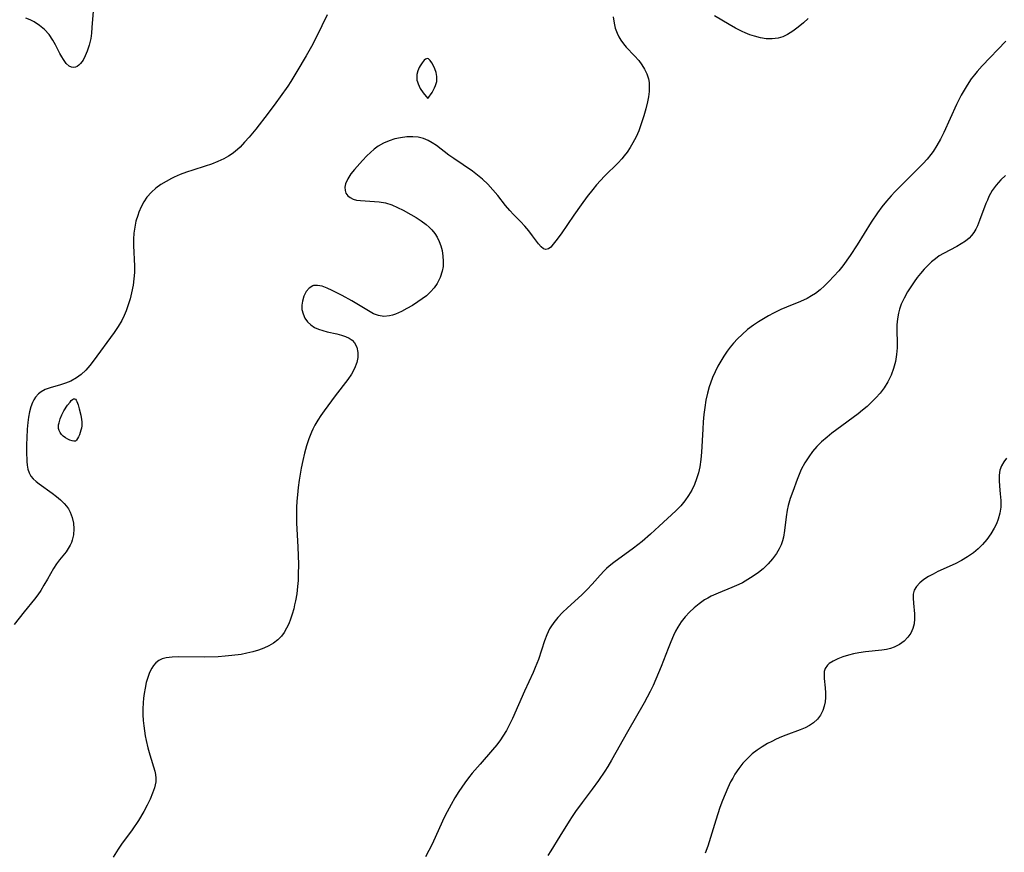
# Model space of a CAD drawing. Header units: inches. Extents: x 1073367 to 1082519, y 1569854 to 1574957.
# Tile 339 of 565: x 1081454 to 1081706, y 1570785 to 1570998. Entities that reach past the tile are written whole.
import ezdxf

# ---------------------------------------------------------------- set-up
doc = ezdxf.new("R2010")
doc.units = ezdxf.units.IN
doc.header["$MEASUREMENT"] = 0
doc.layers.add('CGG_CurvaNivelLidar_v1', color=7, linetype='Continuous', lineweight=30, true_color=0x008008)

msp = doc.modelspace()

# ---------------------------------------------------------------- linework, layer by layer
at = {"layer": 'CGG_CurvaNivelLidar_v1'}
for points in [[(1081473.0263, 1571000.2519, 79.5), (1081472.7425, 1570996.0888, 79.5), (1081472.6182, 1570994.6885, 79.5), (1081472.4261, 1570993.3208, 79.5), (1081472.0391, 1570991.6176, 79.5), (1081471.5221, 1570990.0259, 79.5), (1081471.0193, 1570988.8237, 79.5), (1081470.4535, 1570987.7619, 79.5), (1081469.8237, 1570986.8868, 79.5), (1081469.3929, 1570986.4575, 79.5), (1081468.9343, 1570986.1415, 79.5), (1081468.5468, 1570985.9816, 79.5), (1081468.1414, 1570985.9098, 79.5), (1081467.5153, 1570985.9758, 79.5), (1081466.9104, 1570986.2487, 79.5), (1081466.1581, 1570986.9274, 79.5), (1081465.4601, 1570987.8793, 79.5), (1081465.0023, 1570988.6314, 79.5), (1081464.5523, 1570989.4486, 79.5), (1081463.3964, 1570991.7086, 79.5), (1081462.7557, 1570992.8548, 79.5), (1081461.7741, 1570994.3063, 79.5), (1081460.6144, 1570995.6109, 79.5), (1081459.3549, 1570996.6429, 79.5), (1081457.9692, 1570997.5029, 79.5), (1081456.9198, 1570998.024, 79.5), (1081455.8409, 1570998.4522, 79.5)], [(1081532.8152, 1570999.3443, 80), (1081530.0988, 1570993.719, 80), (1081528.8103, 1570991.2443, 80), (1081527.4283, 1570988.8216, 80), (1081525.0705, 1570984.8719, 80), (1081523.5142, 1570982.3408, 80), (1081522.7361, 1570981.1374, 80), (1081520.8379, 1570978.3792, 80), (1081519.7088, 1570976.8325, 80), (1081517.7459, 1570974.2394, 80), (1081514.5967, 1570970.1627, 80), (1081512.8696, 1570968.049, 80), (1081511.7336, 1570966.7656, 80), (1081510.5513, 1570965.5549, 80), (1081509.3045, 1570964.4437, 80), (1081508.5417, 1570963.8562, 80), (1081507.638, 1570963.2529, 80), (1081506.3908, 1570962.5626, 80), (1081504.8522, 1570961.8483, 80), (1081503.2552, 1570961.2141, 80), (1081501.6163, 1570960.6485, 80), (1081498.4712, 1570959.6784, 80), (1081496.8773, 1570959.1382, 80), (1081495.306, 1570958.5384, 80), (1081493.7696, 1570957.8725, 80), (1081493.0386, 1570957.5216, 80), (1081491.6523, 1570956.7845, 80), (1081490.3303, 1570955.9719, 80), (1081489.0912, 1570955.0726, 80), (1081487.9255, 1570954.0371, 80), (1081486.7797, 1570952.7186, 80), (1081485.9854, 1570951.5385, 80), (1081485.3031, 1570950.28, 80), (1081484.724, 1570948.9588, 80), (1081484.4126, 1570948.1054, 80), (1081483.9771, 1570946.6178, 80), (1081483.6558, 1570945.0903, 80), (1081483.45, 1570943.533, 80), (1081483.36, 1570941.9906, 80), (1081483.3532, 1570940.4349, 80), (1081483.5648, 1570935.1363, 80), (1081483.5604, 1570933.5334, 80), (1081483.4477, 1570931.9049, 80), (1081483.2337, 1570930.283, 80), (1081482.859, 1570928.3228, 80), (1081482.4772, 1570926.7718, 80), (1081482.0193, 1570925.242, 80), (1081481.4778, 1570923.7416, 80), (1081480.9428, 1570922.4928, 80), (1081480.3383, 1570921.2764, 80), (1081479.4138, 1570919.6849, 80), (1081478.3987, 1570918.1435, 80), (1081473.0786, 1570910.8204, 80), (1081472.1999, 1570909.7205, 80), (1081471.1343, 1570908.5525, 80), (1081469.9977, 1570907.496, 80), (1081468.7901, 1570906.5749, 80), (1081467.3124, 1570905.7261, 80), (1081466.0122, 1570905.2056, 80), (1081464.678, 1570904.7969, 80), (1081462.0432, 1570904.0549, 80), (1081460.8142, 1570903.5938, 80), (1081459.7212, 1570903.0023, 80), (1081459.0708, 1570902.5067, 80), (1081458.2783, 1570901.6573, 80), (1081457.861, 1570901.017, 80), (1081457.5137, 1570900.3161, 80), (1081457.0946, 1570899.1533, 80), (1081456.7801, 1570897.8988, 80), (1081456.5447, 1570896.5759, 80), (1081456.3675, 1570895.2046, 80), (1081456.2052, 1570893.4949, 80), (1081456.0592, 1570891.3009, 80), (1081456.0082, 1570889.5337, 80), (1081456.0115, 1570887.8026, 80), (1081456.1104, 1570885.2112, 80), (1081456.1964, 1570884.3224, 80), (1081456.3801, 1570883.2901, 80), (1081456.6777, 1570882.339, 80), (1081457.121, 1570881.4889, 80), (1081457.7173, 1570880.7653, 80), (1081458.4472, 1570880.1137, 80), (1081459.274, 1570879.4896, 80), (1081462.5522, 1570877.167, 80), (1081463.6466, 1570876.331, 80), (1081464.6915, 1570875.4466, 80), (1081465.6504, 1570874.5022, 80), (1081466.2224, 1570873.8317, 80), (1081466.7245, 1570873.1232, 80), (1081467.1646, 1570872.3306, 80), (1081467.6952, 1570870.9387, 80), (1081468.0068, 1570869.4807, 80), (1081468.1148, 1570867.9963, 80), (1081468.0191, 1570866.523, 80), (1081467.7047, 1570865.0988, 80), (1081467.5219, 1570864.5781, 80), (1081467.2018, 1570863.8666, 80), (1081466.6988, 1570862.9969, 80), (1081466.1175, 1570862.1703, 80), (1081464.4474, 1570860.1288, 80), (1081463.6435, 1570859.0639, 80), (1081462.9196, 1570857.9059, 80), (1081461.3887, 1570855.1575, 80), (1081460.4832, 1570853.6157, 80), (1081459.6591, 1570852.3194, 80), (1081458.892, 1570851.1948, 80), (1081458.0821, 1570850.0935, 80), (1081455.387, 1570846.7885, 80), (1081452.9077, 1570843.61, 80)], [(1081605.872, 1570998.8379, 80.5), (1081606.0889, 1570997.2443, 80.5), (1081606.4036, 1570995.9269, 80.5), (1081606.8553, 1570994.6526, 80.5), (1081607.3026, 1570993.723, 80.5), (1081607.8342, 1570992.8347, 80.5), (1081608.4723, 1570991.9505, 80.5), (1081609.174, 1570991.1095, 80.5), (1081611.3418, 1570988.8315, 80.5), (1081612.3821, 1570987.6704, 80.5), (1081613.1987, 1570986.5895, 80.5), (1081613.8991, 1570985.4487, 80.5), (1081614.4592, 1570984.2535, 80.5), (1081614.8487, 1570983.0069, 80.5), (1081615.0164, 1570982.0044, 80.5), (1081615.0783, 1570980.9768, 80.5), (1081615.0362, 1570979.7052, 80.5), (1081614.8899, 1570978.4108, 80.5), (1081614.6604, 1570977.0996, 80.5), (1081614.2458, 1570975.3054, 80.5), (1081613.7369, 1570973.5031, 80.5), (1081612.8835, 1570970.9686, 80.5), (1081612.3948, 1570969.7191, 80.5), (1081611.7013, 1570968.1515, 80.5), (1081610.9263, 1570966.6286, 80.5), (1081610.2296, 1570965.4336, 80.5), (1081609.4608, 1570964.288, 80.5), (1081608.6867, 1570963.2919, 80.5), (1081608.039, 1570962.5438, 80.5), (1081607.1154, 1570961.5618, 80.5), (1081603.6585, 1570958.1472, 80.5), (1081602.6199, 1570957.0379, 80.5), (1081601.613, 1570955.8889, 80.5), (1081600.6337, 1570954.7079, 80.5), (1081599.2106, 1570952.8878, 80.5), (1081597.6725, 1570950.794, 80.5), (1081595.8022, 1570948.1393, 80.5), (1081592.5865, 1570943.4224, 80.5), (1081591.2508, 1570941.5836, 80.5), (1081590.5657, 1570940.7159, 80.5), (1081589.92, 1570940.0172, 80.5), (1081589.3032, 1570939.5473, 80.5), (1081588.706, 1570939.3782, 80.5), (1081588.0935, 1570939.5789, 80.5), (1081587.4745, 1570940.0984, 80.5), (1081586.8302, 1570940.8512, 80.5), (1081585.2779, 1570942.9167, 80.5), (1081584.3237, 1570944.1123, 80.5), (1081583.2814, 1570945.3272, 80.5), (1081582.1679, 1570946.5339, 80.5), (1081580.3719, 1570948.3653, 80.5), (1081579.4855, 1570949.3138, 80.5), (1081578.3449, 1570950.6656, 80.5), (1081576.3627, 1570953.1866, 80.5), (1081575.1477, 1570954.6434, 80.5), (1081573.8596, 1570956.0421, 80.5), (1081572.4843, 1570957.3521, 80.5), (1081571.2152, 1570958.3962, 80.5), (1081569.8923, 1570959.3755, 80.5), (1081565.159, 1570962.6108, 80.5), (1081563.8666, 1570963.5257, 80.5), (1081560.7023, 1570965.9414, 80.5), (1081559.6577, 1570966.6562, 80.5), (1081558.5745, 1570967.2668, 80.5), (1081557.441, 1570967.735, 80.5), (1081556.0761, 1570968.0591, 80.5), (1081554.6522, 1570968.1854, 80.5), (1081553.1907, 1570968.1483, 80.5), (1081551.5516, 1570967.9448, 80.5), (1081550.0769, 1570967.6201, 80.5), (1081548.6302, 1570967.1532, 80.5), (1081547.2099, 1570966.521, 80.5), (1081545.8608, 1570965.7413, 80.5), (1081544.822, 1570965.0034, 80.5), (1081543.8447, 1570964.1928, 80.5), (1081542.9315, 1570963.3263, 80.5), (1081541.852, 1570962.163, 80.5), (1081539.8212, 1570959.851, 80.5), (1081538.898, 1570958.7176, 80.5), (1081538.0714, 1570957.4357, 80.5), (1081537.5255, 1570956.1503, 80.5), (1081537.3579, 1570955.2986, 80.5), (1081537.3814, 1570954.4919, 80.5), (1081537.6144, 1570953.7571, 80.5), (1081538.0511, 1570953.1259, 80.5), (1081538.662, 1570952.6351, 80.5), (1081539.4239, 1570952.2701, 80.5), (1081540.3394, 1570952.017, 80.5), (1081541.3524, 1570951.8634, 80.5), (1081546.0768, 1570951.5606, 80.5), (1081547.7056, 1570951.2905, 80.5), (1081549.3475, 1570950.7794, 80.5), (1081550.7985, 1570950.1498, 80.5), (1081552.2349, 1570949.4146, 80.5), (1081554.171, 1570948.3313, 80.5), (1081555.5288, 1570947.5272, 80.5), (1081556.8455, 1570946.6776, 80.5), (1081558.0891, 1570945.7654, 80.5), (1081558.8702, 1570945.1007, 80.5), (1081559.5856, 1570944.384, 80.5), (1081560.2907, 1570943.5089, 80.5), (1081560.8911, 1570942.5621, 80.5), (1081561.4258, 1570941.4575, 80.5), (1081561.8428, 1570940.2968, 80.5), (1081562.1501, 1570939.0965, 80.5), (1081562.3745, 1570937.6618, 80.5), (1081562.4508, 1570936.3673, 80.5), (1081562.3988, 1570935.0792, 80.5), (1081562.201, 1570933.8134, 80.5), (1081561.6964, 1570932.2141, 80.5), (1081560.931, 1570930.7102, 80.5), (1081560.1354, 1570929.5831, 80.5), (1081559.2079, 1570928.5402, 80.5), (1081558.1722, 1570927.5844, 80.5), (1081557.1102, 1570926.7599, 80.5), (1081555.9956, 1570925.9939, 80.5), (1081554.6033, 1570925.1153, 80.5), (1081553.1949, 1570924.3003, 80.5), (1081551.7906, 1570923.5669, 80.5), (1081550.3041, 1570922.9091, 80.5), (1081549.5156, 1570922.6394, 80.5), (1081548.7289, 1570922.4434, 80.5), (1081547.3086, 1570922.3104, 80.5), (1081545.9383, 1570922.4918, 80.5), (1081544.6483, 1570922.9912, 80.5), (1081543.3632, 1570923.704, 80.5), (1081539.0911, 1570926.3015, 80.5), (1081536.6776, 1570927.6632, 80.5), (1081534.1264, 1570928.9352, 80.5), (1081532.7849, 1570929.5291, 80.5), (1081531.52, 1570929.9834, 80.5), (1081530.3518, 1570930.2262, 80.5), (1081529.3077, 1570930.1717, 80.5), (1081529.1495, 1570930.1272, 80.5), (1081528.1761, 1570929.548, 80.5), (1081527.4267, 1570928.6423, 80.5), (1081526.8552, 1570927.5008, 80.5), (1081526.4792, 1570926.2121, 80.5), (1081526.3442, 1570925.1445, 80.5), (1081526.3825, 1570924.0646, 80.5), (1081526.6488, 1570922.9279, 80.5), (1081527.1453, 1570921.8558, 80.5), (1081527.8091, 1570920.9483, 80.5), (1081528.6401, 1570920.1555, 80.5), (1081529.6138, 1570919.4998, 80.5), (1081530.6232, 1570919.0283, 80.5), (1081531.7081, 1570918.6601, 80.5), (1081532.8396, 1570918.3609, 80.5), (1081535.2993, 1570917.8052, 80.5), (1081536.446, 1570917.5074, 80.5), (1081537.5212, 1570917.1412, 80.5), (1081538.4191, 1570916.713, 80.5), (1081539.1974, 1570916.1845, 80.5), (1081539.8226, 1570915.5442, 80.5), (1081540.4133, 1570914.4044, 80.5), (1081540.6667, 1570913.0808, 80.5), (1081540.642, 1570911.8026, 80.5), (1081540.3836, 1570910.482, 80.5), (1081539.8271, 1570909.0195, 80.5), (1081539.0411, 1570907.5718, 80.5), (1081538.0816, 1570906.1524, 80.5), (1081534.8909, 1570902.0327, 80.5), (1081532.0628, 1570898.2098, 80.5), (1081531.2138, 1570897.0097, 80.5), (1081530.4091, 1570895.7863, 80.5), (1081529.6731, 1570894.5266, 80.5), (1081529.1318, 1570893.4502, 80.5), (1081528.8091, 1570892.7298, 80.5), (1081528.1304, 1570890.9843, 80.5), (1081527.5485, 1570889.1925, 80.5), (1081527.0426, 1570887.3674, 80.5), (1081526.5981, 1570885.5182, 80.5), (1081526.1864, 1570883.5413, 80.5), (1081525.9109, 1570882.0047, 80.5), (1081525.6749, 1570880.4613, 80.5), (1081525.4418, 1570878.583, 80.5), (1081525.2492, 1570876.7014, 80.5), (1081525.1064, 1570875.0742, 80.5), (1081525.0061, 1570873.4441, 80.5), (1081524.9695, 1570871.5128, 80.5), (1081525.0081, 1570869.5745, 80.5), (1081525.3329, 1570863.3717, 80.5), (1081525.4585, 1570859.0139, 80.5), (1081525.4288, 1570856.3261, 80.5), (1081525.3635, 1570854.8255, 80.5), (1081525.2509, 1570853.334, 80.5), (1081525.0259, 1570851.4589, 80.5), (1081524.7134, 1570849.6109, 80.5), (1081524.5028, 1570848.5969, 80.5), (1081524.2658, 1570847.5964, 80.5), (1081523.9018, 1570846.2711, 80.5), (1081523.4811, 1570844.9839, 80.5), (1081522.9937, 1570843.7458, 80.5), (1081522.459, 1570842.6308, 80.5), (1081521.8399, 1570841.5856, 80.5), (1081521.1201, 1570840.6269, 80.5), (1081520.1787, 1570839.6726, 80.5), (1081519.1113, 1570838.8414, 80.5), (1081517.9373, 1570838.1286, 80.5), (1081516.6282, 1570837.5122, 80.5), (1081515.242, 1570837.002, 80.5), (1081513.8059, 1570836.5843, 80.5), (1081512.325, 1570836.24, 80.5), (1081510.8106, 1570835.9578, 80.5), (1081508.4871, 1570835.6361, 80.5), (1081506.7199, 1570835.4724, 80.5), (1081504.9742, 1570835.3635, 80.5), (1081501.4912, 1570835.2643, 80.5), (1081494.9423, 1570835.3249, 80.5), (1081493.2293, 1570835.2483, 80.5), (1081491.653, 1570835.0356, 80.5), (1081490.6917, 1570834.7798, 80.5), (1081489.8306, 1570834.3882, 80.5), (1081489.0699, 1570833.8143, 80.5), (1081488.4211, 1570833.0806, 80.5), (1081487.9869, 1570832.4154, 80.5), (1081487.4367, 1570831.3005, 80.5), (1081486.9885, 1570830.0693, 80.5), (1081486.6228, 1570828.7482, 80.5), (1081486.3243, 1570827.3606, 80.5), (1081486.0823, 1570825.9254, 80.5), (1081485.9296, 1570824.777, 80.5), (1081485.8184, 1570823.6121, 80.5), (1081485.7493, 1570822.0596, 80.5), (1081485.766, 1570820.4942, 80.5), (1081485.8482, 1570819.1039, 80.5), (1081485.9836, 1570817.7174, 80.5), (1081486.3531, 1570815.1287, 80.5), (1081486.5778, 1570813.9342, 80.5), (1081487.0164, 1570812.057, 80.5), (1081487.5038, 1570810.3009, 80.5), (1081488.7762, 1570806.1655, 80.5), (1081488.9775, 1570805.2604, 80.5), (1081489.0612, 1570804.3318, 80.5), (1081489.0128, 1570803.3851, 80.5), (1081488.6826, 1570801.8904, 80.5), (1081488.2042, 1570800.5162, 80.5), (1081487.5635, 1570798.9798, 80.5), (1081486.8187, 1570797.4133, 80.5), (1081485.9757, 1570795.8395, 80.5), (1081484.5839, 1570793.5578, 80.5), (1081482.9954, 1570791.181, 80.5), (1081480.3074, 1570787.482, 80.5), (1081479.4092, 1570786.1969, 80.5), (1081478.1523, 1570784.1809, 80.5)], [(1081655.6935, 1570998.428, 80.5), (1081654.4903, 1570997.3258, 80.5), (1081653.1429, 1570996.1913, 80.5), (1081651.7653, 1570995.1648, 80.5), (1081650.35, 1570994.2894, 80.5), (1081649.1955, 1570993.7415, 80.5), (1081647.9908, 1570993.3598, 80.5), (1081646.4373, 1570993.159, 80.5), (1081644.9571, 1570993.2162, 80.5), (1081643.4532, 1570993.4619, 80.5), (1081641.9372, 1570993.8592, 80.5), (1081640.762, 1570994.2541, 80.5), (1081639.5911, 1570994.7172, 80.5), (1081638.7917, 1570995.0731, 80.5), (1081637.1398, 1570995.909, 80.5), (1081635.5078, 1570996.8345, 80.5), (1081631.7708, 1570999.1154, 80.5)], [(1081706.1691, 1570992.6371, 81), (1081700.1439, 1570986.3258, 81), (1081698.8525, 1570984.8647, 81), (1081698.1401, 1570983.9998, 81), (1081697.345, 1570982.9582, 81), (1081696.2618, 1570981.3561, 81), (1081695.2691, 1570979.6908, 81), (1081694.7732, 1570978.7892, 81), (1081693.5925, 1570976.4432, 81), (1081690.293, 1570969.2795, 81), (1081689.4634, 1570967.5996, 81), (1081688.5701, 1570965.9696, 81), (1081687.5771, 1570964.4135, 81), (1081687.0412, 1570963.6843, 81), (1081686.0589, 1570962.4916, 81), (1081685.0107, 1570961.3445, 81), (1081677.8484, 1570954.1356, 81), (1081676.8944, 1570953.1125, 81), (1081675.6664, 1570951.7099, 81), (1081674.4907, 1570950.262, 81), (1081673.3733, 1570948.7682, 81), (1081671.7434, 1570946.3486, 81), (1081668.1455, 1570940.544, 81), (1081666.3776, 1570937.8807, 81), (1081664.4833, 1570935.2547, 81), (1081663.4675, 1570933.972, 81), (1081662.2237, 1570932.5622, 81), (1081660.9322, 1570931.2159, 81), (1081659.841, 1570930.1372, 81), (1081658.714, 1570929.1156, 81), (1081657.5222, 1570928.1835, 81), (1081656.4847, 1570927.5086, 81), (1081655.3945, 1570926.9047, 81), (1081653.6858, 1570926.1035, 81), (1081650.1289, 1570924.6441, 81), (1081648.6765, 1570924.0176, 81), (1081646.8366, 1570923.1328, 81), (1081645.5196, 1570922.4367, 81), (1081644.224, 1570921.6981, 81), (1081642.9558, 1570920.9138, 81), (1081641.7224, 1570920.0783, 81), (1081640.2168, 1570918.9342, 81), (1081638.788, 1570917.6996, 81), (1081637.6582, 1570916.5969, 81), (1081636.5945, 1570915.4318, 81), (1081635.7724, 1570914.4276, 81), (1081634.9937, 1570913.3877, 81), (1081634.1462, 1570912.1547, 81), (1081633.3515, 1570910.886, 81), (1081632.6144, 1570909.5826, 81), (1081631.9032, 1570908.165, 81), (1081631.2624, 1570906.7138, 81), (1081630.6932, 1570905.2331, 81), (1081630.3769, 1570904.2959, 81), (1081629.9156, 1570902.6691, 81), (1081629.5321, 1570900.8746, 81), (1081629.2443, 1570899.0529, 81), (1081629.0285, 1570897.2124, 81), (1081628.8668, 1570895.36, 81), (1081628.7453, 1570893.5013, 81), (1081628.4261, 1570887.636, 81), (1081628.2438, 1570885.7217, 81), (1081627.9642, 1570883.8392, 81), (1081627.6333, 1570882.3316, 81), (1081627.178, 1570880.8072, 81), (1081626.6115, 1570879.3295, 81), (1081625.9346, 1570877.9061, 81), (1081625.1414, 1570876.5481, 81), (1081624.1824, 1570875.2085, 81), (1081623.1098, 1570873.9451, 81), (1081621.8516, 1570872.6516, 81), (1081617.6025, 1570868.692, 81), (1081615.3867, 1570866.7013, 81), (1081613.2359, 1570864.8353, 81), (1081611.0743, 1570863.0995, 81), (1081606.0508, 1570859.4195, 81), (1081604.8488, 1570858.4587, 81), (1081604.1792, 1570857.8673, 81), (1081603.5733, 1570857.2719, 81), (1081602.5514, 1570856.1707, 81), (1081600.5095, 1570853.859, 81), (1081599.2429, 1570852.5183, 81), (1081597.8432, 1570851.1517, 81), (1081594.1822, 1570847.8512, 81), (1081592.9333, 1570846.6492, 81), (1081591.7588, 1570845.3984, 81), (1081590.6908, 1570844.0824, 81), (1081589.964, 1570843.0084, 81), (1081589.6423, 1570842.4526, 81), (1081588.9395, 1570840.9884, 81), (1081588.3484, 1570839.4553, 81), (1081586.7694, 1570834.6712, 81), (1081585.9618, 1570832.5936, 81), (1081585.4041, 1570831.3207, 81), (1081583.2023, 1570826.5854, 81), (1081580.1178, 1570819.5572, 81), (1081579.3747, 1570818.0172, 81), (1081578.5772, 1570816.5119, 81), (1081577.7081, 1570815.0535, 81), (1081577.1039, 1570814.149, 81), (1081576.124, 1570812.8371, 81), (1081575.0788, 1570811.5687, 81), (1081571.8717, 1570807.9457, 81), (1081569.8775, 1570805.6174, 81), (1081568.9173, 1570804.4224, 81), (1081567.9455, 1570803.1285, 81), (1081566.4483, 1570800.914, 81), (1081565.4444, 1570799.2809, 81), (1081564.4878, 1570797.6168, 81), (1081562.9944, 1570794.7988, 81), (1081562.2919, 1570793.3664, 81), (1081559.5986, 1570787.5085, 81), (1081558.7974, 1570785.8518, 81), (1081557.953, 1570784.2184, 81)], [(1081706.0701, 1570958.3172, 81.5), (1081704.8457, 1570957.1611, 81.5), (1081703.7021, 1570955.8444, 81.5), (1081702.7001, 1570954.4271, 81.5), (1081701.8506, 1570952.923, 81.5), (1081701.4368, 1570952.0272, 81.5), (1081701.0623, 1570951.1137, 81.5), (1081699.4682, 1570946.797, 81.5), (1081698.8935, 1570945.4356, 81.5), (1081698.4658, 1570944.5732, 81.5), (1081697.9607, 1570943.7289, 81.5), (1081697.401, 1570942.9799, 81.5), (1081696.7664, 1570942.3035, 81.5), (1081695.8251, 1570941.5293, 81.5), (1081694.7882, 1570940.8412, 81.5), (1081693.6854, 1570940.1939, 81.5), (1081690.268, 1570938.3924, 81.5), (1081689.1571, 1570937.7307, 81.5), (1081688.1643, 1570937.0297, 81.5), (1081687.2128, 1570936.2499, 81.5), (1081686.3023, 1570935.4013, 81.5), (1081685.2998, 1570934.3456, 81.5), (1081684.3458, 1570933.2265, 81.5), (1081683.5433, 1570932.2027, 81.5), (1081682.773, 1570931.149, 81.5), (1081682.0356, 1570930.0714, 81.5), (1081681.0746, 1570928.546, 81.5), (1081680.2047, 1570926.9859, 81.5), (1081679.4573, 1570925.3897, 81.5), (1081679.0023, 1570924.1661, 81.5), (1081678.7194, 1570923.1605, 81.5), (1081678.4608, 1570921.6924, 81.5), (1081678.3503, 1570920.1619, 81.5), (1081678.3409, 1570918.6103, 81.5), (1081678.3999, 1570915.6418, 81.5), (1081678.3842, 1570914.2381, 81.5), (1081678.2676, 1570912.5734, 81.5), (1081677.9752, 1570910.771, 81.5), (1081677.5079, 1570909.0055, 81.5), (1081676.8551, 1570907.2666, 81.5), (1081676.0313, 1570905.5951, 81.5), (1081675.0519, 1570904.0224, 81.5), (1081674.0593, 1570902.7068, 81.5), (1081672.965, 1570901.4564, 81.5), (1081671.7842, 1570900.2683, 81.5), (1081670.7004, 1570899.2878, 81.5), (1081669.5725, 1570898.3437, 81.5), (1081668.4124, 1570897.4271, 81.5), (1081663.0148, 1570893.4406, 81.5), (1081661.7406, 1570892.4784, 81.5), (1081660.5002, 1570891.4886, 81.5), (1081659.116, 1570890.2731, 81.5), (1081657.9181, 1570889.0702, 81.5), (1081656.8106, 1570887.7967, 81.5), (1081655.8005, 1570886.456, 81.5), (1081654.7827, 1570884.853, 81.5), (1081653.9076, 1570883.1776, 81.5), (1081653.3546, 1570881.9079, 81.5), (1081652.8522, 1570880.6179, 81.5), (1081651.7222, 1570877.5649, 81.5), (1081651.1129, 1570875.8051, 81.5), (1081650.5997, 1570874.0276, 81.5), (1081650.3332, 1570872.8031, 81.5), (1081650.0707, 1570871.0665, 81.5), (1081649.6606, 1570867.5985, 81.5), (1081649.3458, 1570865.9039, 81.5), (1081649.0789, 1570864.9305, 81.5), (1081648.7403, 1570863.9817, 81.5), (1081648.2582, 1570862.9288, 81.5), (1081647.5625, 1570861.7244, 81.5), (1081646.5746, 1570860.3455, 81.5), (1081645.4488, 1570859.05, 81.5), (1081644.2006, 1570857.8453, 81.5), (1081642.9685, 1570856.8369, 81.5), (1081641.6587, 1570855.9074, 81.5), (1081640.2846, 1570855.0541, 81.5), (1081638.8552, 1570854.2784, 81.5), (1081637.9698, 1570853.8495, 81.5), (1081636.2065, 1570853.0768, 81.5), (1081632.6507, 1570851.6066, 81.5), (1081630.9213, 1570850.8082, 81.5), (1081630.0451, 1570850.3489, 81.5), (1081629.1952, 1570849.8518, 81.5), (1081627.8271, 1570848.9145, 81.5), (1081626.5435, 1570847.8708, 81.5), (1081625.3425, 1570846.7374, 81.5), (1081624.2394, 1570845.5374, 81.5), (1081623.2337, 1570844.2608, 81.5), (1081622.3447, 1570842.9032, 81.5), (1081621.7739, 1570841.8503, 81.5), (1081621.2555, 1570840.7596, 81.5), (1081620.5564, 1570839.1291, 81.5), (1081619.8949, 1570837.459, 81.5), (1081618.1299, 1570832.8342, 81.5), (1081616.7998, 1570829.6316, 81.5), (1081616.0831, 1570828.0493, 81.5), (1081615.3244, 1570826.4859, 81.5), (1081613.7756, 1570823.5871, 81.5), (1081609.5224, 1570816.1869, 81.5), (1081605.4532, 1570808.9232, 81.5), (1081604.5141, 1570807.3433, 81.5), (1081603.7481, 1570806.1258, 81.5), (1081602.137, 1570803.7461, 81.5), (1081600.4757, 1570801.4951, 81.5), (1081597.9085, 1570798.1393, 81.5), (1081596.2592, 1570795.8362, 81.5), (1081595.4095, 1570794.5814, 81.5), (1081594.588, 1570793.3121, 81.5), (1081592.2795, 1570789.5457, 81.5), (1081589.9106, 1570785.8173, 81.5), (1081589.161, 1570784.5566, 81.5)], [(1081706.3446, 1570886.0784, 82), (1081705.6094, 1570885.1569, 82), (1081705.0429, 1570884.1265, 82), (1081704.6574, 1570883.0078, 82), (1081704.4503, 1570881.7055, 82), (1081704.4203, 1570880.3447, 82), (1081704.5135, 1570878.9491, 82), (1081704.7426, 1570876.9887, 82), (1081704.8999, 1570875.2885, 82), (1081704.8922, 1570873.5857, 82), (1081704.6523, 1570872.0162, 82), (1081704.2054, 1570870.4651, 82), (1081703.7561, 1570869.3268, 82), (1081703.2151, 1570868.2136, 82), (1081702.3314, 1570866.7395, 82), (1081701.3084, 1570865.3342, 82), (1081700.1664, 1570864.0069, 82), (1081699.0989, 1570862.9469, 82), (1081697.8893, 1570861.9389, 82), (1081696.4051, 1570860.8957, 82), (1081694.8415, 1570859.9528, 82), (1081693.2089, 1570859.0941, 82), (1081688.811, 1570857.0936, 82), (1081687.5595, 1570856.4875, 82), (1081686.38, 1570855.8476, 82), (1081685.1866, 1570855.0832, 82), (1081684.1517, 1570854.2514, 82), (1081683.3223, 1570853.34, 82), (1081682.7571, 1570852.3327, 82), (1081682.5161, 1570851.3754, 82), (1081682.4576, 1570850.3499, 82), (1081682.5442, 1570849.0231, 82), (1081682.8284, 1570846.3391, 82), (1081682.8603, 1570845.0321, 82), (1081682.7295, 1570843.7461, 82), (1081682.3923, 1570842.545, 82), (1081681.856, 1570841.4095, 82), (1081681.1377, 1570840.3646, 82), (1081680.1482, 1570839.3458, 82), (1081678.9836, 1570838.4886, 82), (1081677.6702, 1570837.8177, 82), (1081676.7072, 1570837.4822, 82), (1081675.6969, 1570837.2338, 82), (1081674.5112, 1570837.0388, 82), (1081670.3411, 1570836.607, 82), (1081668.639, 1570836.3706, 82), (1081667.2859, 1570836.1162, 82), (1081665.9741, 1570835.8015, 82), (1081664.5416, 1570835.3653, 82), (1081663.2165, 1570834.8527, 82), (1081662.035, 1570834.2643, 82), (1081661.0426, 1570833.5954, 82), (1081660.5914, 1570833.1833, 82), (1081660.0167, 1570832.3624, 82), (1081659.7912, 1570831.5727, 82), (1081659.7426, 1570830.9187, 82), (1081659.7853, 1570829.8357, 82), (1081660.0347, 1570827.4013, 82), (1081660.1194, 1570826.103, 82), (1081660.112, 1570824.9735, 82), (1081660.0098, 1570823.8468, 82), (1081659.7892, 1570822.7186, 82), (1081659.4339, 1570821.637, 82), (1081658.8302, 1570820.4618, 82), (1081658.0353, 1570819.4043, 82), (1081657.0612, 1570818.4913, 82), (1081656.046, 1570817.812, 82), (1081654.9227, 1570817.2334, 82), (1081653.657, 1570816.694, 82), (1081649.9238, 1570815.3178, 82), (1081648.8795, 1570814.9054, 82), (1081647.4631, 1570814.2749, 82), (1081646.3842, 1570813.7439, 82), (1081645.3199, 1570813.1772, 82), (1081643.9553, 1570812.3789, 82), (1081642.6409, 1570811.5075, 82), (1081641.3964, 1570810.547, 82), (1081640.1597, 1570809.4037, 82), (1081639.0195, 1570808.1561, 82), (1081637.9412, 1570806.7795, 82), (1081636.9597, 1570805.3208, 82), (1081636.3886, 1570804.3562, 82), (1081635.8542, 1570803.3655, 82), (1081635.1107, 1570801.835, 82), (1081634.4278, 1570800.2656, 82), (1081633.7956, 1570798.6661, 82), (1081633.1412, 1570796.8527, 82), (1081632.0694, 1570793.5804, 82), (1081630.0086, 1570787.0052, 82), (1081629.3579, 1570785.148, 82)]]:
    msp.add_polyline3d(points, dxfattribs=at)
for points in [[(1081558.5, 1570977.9446, 80.5), (1081559.5913, 1570979.5257, 80.5), (1081560.2449, 1570980.6764, 80.5), (1081560.5102, 1570981.271, 80.5), (1081560.6855, 1570981.7911, 80.5), (1081560.7937, 1570982.2736, 80.5), (1081560.8549, 1570983.1579, 80.5), (1081560.8296, 1570983.5996, 80.5), (1081560.7544, 1570984.0826, 80.5), (1081560.6392, 1570984.5613, 80.5), (1081560.3222, 1570985.4988, 80.5), (1081559.9589, 1570986.3148, 80.5), (1081559.5538, 1570987.0652, 80.5), (1081559.1225, 1570987.6964, 80.5), (1081558.8985, 1570987.9385, 80.5), (1081558.6684, 1570988.1084, 80.5), (1081558.4314, 1570988.1817, 80.5), (1081558.1653, 1570988.1307, 80.5), (1081557.893, 1570987.9682, 80.5), (1081557.618, 1570987.724, 80.5), (1081557.0735, 1570987.0729, 80.5), (1081556.564, 1570986.2888, 80.5), (1081556.3372, 1570985.8638, 80.5), (1081555.9766, 1570984.9848, 80.5), (1081555.7441, 1570984.0711, 80.5), (1081555.6931, 1570983.6085, 80.5), (1081555.6991, 1570983.1301, 80.5), (1081555.7571, 1570982.6527, 80.5), (1081555.859, 1570982.1783, 80.5), (1081556.0301, 1570981.6655, 80.5), (1081556.2814, 1570981.1092, 80.5), (1081556.5991, 1570980.5388, 80.5), (1081557.333, 1570979.4419, 80.5)], [(1081468.5, 1570890.4232, 80), (1081468.0968, 1570890.4461, 80), (1081467.6529, 1570890.5298, 80), (1081467.1162, 1570890.6806, 80), (1081466.5374, 1570890.9144, 80), (1081465.9576, 1570891.2477, 80), (1081465.4185, 1570891.6644, 80), (1081464.9488, 1570892.1392, 80), (1081464.5766, 1570892.6443, 80), (1081464.3298, 1570893.1509, 80), (1081464.2154, 1570893.6458, 80), (1081464.1907, 1570894.1342, 80), (1081464.2311, 1570894.6343, 80), (1081464.3205, 1570895.1415, 80), (1081464.608, 1570896.1615, 80), (1081465.015, 1570897.1648, 80), (1081465.5661, 1570898.1802, 80), (1081466.5062, 1570899.6008, 80), (1081467.1459, 1570900.4296, 80), (1081467.4571, 1570900.7769, 80), (1081467.7566, 1570901.0544, 80), (1081468.0384, 1570901.2343, 80), (1081468.2952, 1570901.2792, 80), (1081468.5152, 1570901.1635, 80), (1081468.7107, 1570900.918, 80), (1081468.888, 1570900.5771, 80), (1081469.2055, 1570899.7068, 80), (1081469.4908, 1570898.6927, 80), (1081469.8704, 1570897.0577, 80), (1081470.0718, 1570895.9414, 80), (1081470.1361, 1570895.3614, 80), (1081470.145, 1570894.8527, 80), (1081470.1129, 1570894.3121, 80), (1081470.038, 1570893.7558, 80), (1081469.9192, 1570893.2, 80), (1081469.7374, 1570892.5996, 80), (1081469.5166, 1570892.039, 80), (1081469.2733, 1570891.537, 80), (1081468.7523, 1570890.7088, 80)]]:
    msp.add_polyline3d(points, close=True, dxfattribs=at)

doc.saveas('drawing.dxf')
